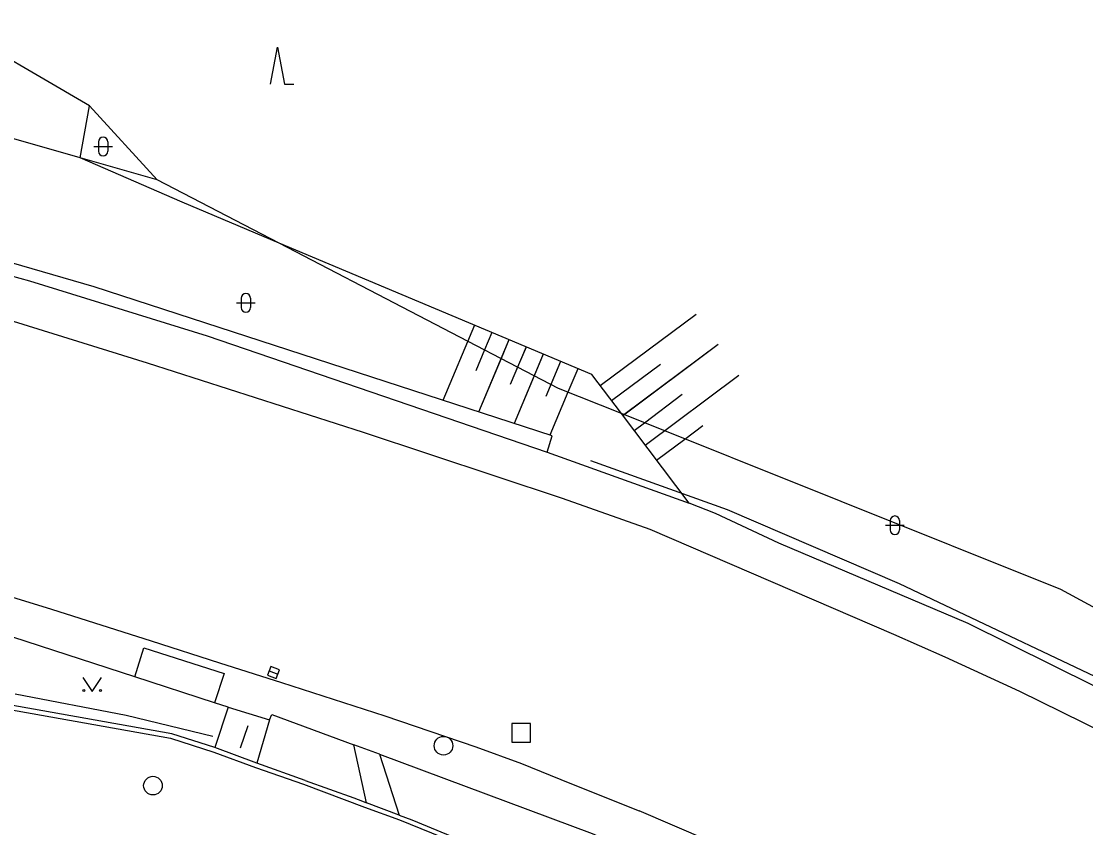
# Model space of a CAD drawing. Extents: x -595546 to -593986, y -1160845 to -1159202.
# Drawn here: x -594201.5 to -594144.4, y -1159415.1 to -1159371.9 of the extents above; entities that cross this region are included whole.
import ezdxf

# ---------------------------------------------------------------- set-up
doc = ezdxf.new("R2010")
doc.units = 0
for name, color, linetype in [('Level 26', 7, 'Continuous'), ('Level 27', 7, 'Continuous'), ('Level 36', 7, 'Continuous'), ('TM - chodniky - VP', 7, 'Continuous'), ('TM - horni hrana svahu', 7, 'Continuous'), ('TM - hranice MC - pomocna linie', 7, 'Continuous'), ('TM - komunikace - VP', 7, 'Continuous'), ('TM - letecke snimky - pomocna linie', 7, 'Continuous'), ('TM - rozhrani mezi zpev. plochami mezi sebou - VP', 7, 'Continuous'), ('TM - rozhrani ploch obecne - VN', 7, 'Continuous'), ('TM - rozhrani ploch obecne - VP', 7, 'Continuous'), ('TM - srafovani', 7, 'Continuous'), ('TM - svodidlo jednostranne - VP', 7, 'Continuous'), ('TM - zabradli - VP', 7, 'Continuous')]:
    doc.layers.add(name, color=color, linetype=linetype)

msp = doc.modelspace()

# ---------------------------------------------------------------- linework, layer by layer
at = {"layer": 'Level 26'}
msp.add_lwpolyline([(-594175.15, -1159410.51), (-594174.15, -1159410.51), (-594174.15, -1159409.51), (-594175.15, -1159409.51)], close=True, dxfattribs=at)
msp.add_lwpolyline([(-594175.15, -1159410.51), (-594174.15, -1159410.51), (-594174.15, -1159409.51), (-594175.15, -1159409.51)], close=True, dxfattribs=at)
at = {"layer": 'Level 27'}
msp.add_line((-594188.163, -1159406.681), (-594187.697, -1159406.859), dxfattribs=at)
msp.add_lwpolyline([(-594188.253, -1159406.914), (-594187.786, -1159407.093), (-594187.607, -1159406.626), (-594188.074, -1159406.447)], close=True, dxfattribs=at)
for centre in [(-594178.82, -1159410.7), (-594194.4, -1159412.84)]:
    msp.add_circle(centre, 0.5, dxfattribs=at)
at = {"layer": 'Level 36'}
for p, q in [((-594197.576, -1159378.586), (-594196.576, -1159378.586)), ((-594197.326, -1159378.336), (-594197.326, -1159378.836)), ((-594196.826, -1159378.336), (-594196.826, -1159378.836)), ((-594189.666, -1159386.716), (-594189.666, -1159387.216)), ((-594189.166, -1159386.716), (-594189.166, -1159387.216)), ((-594189.916, -1159386.966), (-594188.916, -1159386.966)), ((-594154.866, -1159398.636), (-594154.866, -1159399.136)), ((-594154.366, -1159398.636), (-594154.366, -1159399.136)), ((-594155.116, -1159398.886), (-594154.116, -1159398.886))]:
    msp.add_line(p, q, dxfattribs=at)
for points in [[(-594188.099, -1159375.248), (-594187.724, -1159373.248), (-594187.349, -1159375.248), (-594186.849, -1159375.248)], [(-594198.16, -1159407.04), (-594197.66, -1159407.79), (-594197.16, -1159407.04)]]:
    msp.add_lwpolyline(points, dxfattribs=at)
for centre in [(-594198.11, -1159407.74), (-594197.211, -1159407.74)]:
    msp.add_circle(centre, 0.05, dxfattribs=at)
for centre, start, end in [((-594197.076, -1159378.336), 0, 180), ((-594197.076, -1159378.836), 180, 0), ((-594189.416, -1159386.716), 0, 180), ((-594189.416, -1159387.216), 180, 0), ((-594154.616, -1159398.636), 0, 180), ((-594154.616, -1159399.136), 180, 0)]:
    msp.add_arc(centre, 0.25, start, end, dxfattribs=at)
at = {"layer": 'TM - chodniky - VP'}
for points in [[(-594220.08, -1159380.8), (-594208.29, -1159383.78), (-594201.02, -1159385.78), (-594191.49, -1159388.73), (-594173.26, -1159394.96)], [(-594173.26, -1159394.96), (-594165.65, -1159397.7)], [(-594130.33, -1159414.24), (-594150.68, -1159404.15), (-594160.83, -1159399.85), (-594164.23, -1159398.26), (-594165.65, -1159397.7)], [(-594195.38, -1159407.01), (-594201.91, -1159404.89)], [(-594191.1, -1159408.4), (-594195.38, -1159407.01)], [(-594190.36, -1159408.64), (-594191.1, -1159408.4)], [(-594190.36, -1159408.64), (-594191.08, -1159410.8)], [(-594188.15, -1159409.32), (-594188.83, -1159411.64)], [(-594188.15, -1159409.32), (-594188.03, -1159409.02), (-594183.62, -1159410.66)], [(-594182.94, -1159413.76), (-594183.62, -1159410.66)], [(-594182.25, -1159411.15), (-594170.85, -1159415.4), (-594162.06, -1159419.29)], [(-594182.25, -1159411.15), (-594181.2, -1159414.42)]]:
    msp.add_lwpolyline(points, dxfattribs=at)
at = {"layer": 'TM - horni hrana svahu'}
for points in [[(-594198.31, -1159379.18), (-594206.64, -1159376.81)], [(-594187.63, -1159383.76), (-594192.84, -1159381.57), (-594198.31, -1159379.18)], [(-594170.86, -1159390.81), (-594187.63, -1159383.76)], [(-594169.28, -1159392.9), (-594170.86, -1159390.81)], [(-594165.65, -1159397.7), (-594169.28, -1159392.9)]]:
    msp.add_lwpolyline(points, dxfattribs=at)
at = {"layer": 'TM - hranice MC - pomocna linie'}
for points in [[(-594187.63, -1159383.76), (-594194.17, -1159380.36)], [(-594169.28, -1159392.9), (-594172.65, -1159391.55), (-594187.63, -1159383.76)], [(-594145.71, -1159402.32), (-594169.28, -1159392.9)]]:
    msp.add_lwpolyline(points, dxfattribs=at)
at = {"layer": 'TM - komunikace - VP'}
for points in [[(-594204.71, -1159387.08), (-594201.89, -1159387.94), (-594194.71, -1159390.17)], [(-594194.71, -1159390.17), (-594183.12, -1159393.9), (-594172.46, -1159397.43)], [(-594191.08, -1159410.8), (-594193.39, -1159410.06), (-594203.94, -1159408.18), (-594221.69, -1159403.39), (-594244.17, -1159398.27), (-594260.41, -1159395.14), (-594277.46, -1159392.71)], [(-594172.46, -1159397.43), (-594167.75, -1159399.1), (-594154.69, -1159404.72), (-594151.94, -1159405.93)], [(-594215.27, -1159398.87), (-594209.94, -1159400.3), (-594208.2, -1159400.81), (-594199.84, -1159403.38), (-594194.5, -1159405.07), (-594190.84, -1159406.26), (-594187.51, -1159407.31), (-594181.97, -1159409.09)], [(-594151.94, -1159405.93), (-594147.94, -1159407.78), (-594136.56, -1159413.37)], [(-594181.97, -1159409.09), (-594177.08, -1159410.76), (-594174.63, -1159411.66), (-594172.04, -1159412.7), (-594168.32, -1159414.19)], [(-594188.83, -1159411.64), (-594191.08, -1159410.8)], [(-594186.24, -1159412.56), (-594188.83, -1159411.64)], [(-594186.24, -1159412.56), (-594183.62, -1159413.5), (-594183.16, -1159413.67), (-594182.94, -1159413.76)], [(-594181.2, -1159414.42), (-594182.94, -1159413.76)], [(-594181.2, -1159414.42), (-594180.51, -1159414.68), (-594177.11, -1159416.09), (-594174.03, -1159417.37), (-594170.76, -1159418.74), (-594167.49, -1159420.18), (-594164.25, -1159421.91)], [(-594164.62, -1159415.78), (-594168.32, -1159414.19)]]:
    msp.add_lwpolyline(points, dxfattribs=at)
at = {"layer": 'TM - letecke snimky - pomocna linie'}
msp.add_lwpolyline([(-594193.45, -1159410.3), (-594191.14, -1159411.04), (-594188.9, -1159411.87), (-594186.33, -1159412.77), (-594183.05, -1159414), (-594181.18, -1159414.68), (-594177.09, -1159416.34), (-594174.13, -1159417.57), (-594170.86, -1159418.93), (-594167.56, -1159420.4), (-594164.35, -1159422.14)], dxfattribs=at)
at = {"layer": 'TM - rozhrani mezi zpev. plochami mezi sebou - VP'}
for points in [[(-594190.36, -1159408.64), (-594188.15, -1159409.32)], [(-594182.25, -1159411.15), (-594183.62, -1159410.66)]]:
    msp.add_lwpolyline(points, dxfattribs=at)
at = {"layer": 'TM - rozhrani ploch obecne - VN'}
msp.add_lwpolyline([(-594195.38, -1159407.01), (-594194.89, -1159405.46), (-594190.58, -1159406.83), (-594191.1, -1159408.4)], dxfattribs=at)
at = {"layer": 'TM - rozhrani ploch obecne - VP'}
for points in [[(-594197.8, -1159376.4), (-594205.59, -1159371.87)], [(-594197.8, -1159376.4), (-594205.59, -1159371.87)], [(-594198.31, -1159379.18), (-594197.8, -1159376.4)], [(-594198.31, -1159379.18), (-594197.8, -1159376.4)], [(-594194.17, -1159380.36), (-594197.8, -1159376.4)], [(-594194.17, -1159380.36), (-594197.8, -1159376.4)], [(-594194.17, -1159380.36), (-594198.31, -1159379.18)], [(-594197.56, -1159386.11), (-594209.21, -1159382.72)], [(-594173, -1159394.09), (-594197.56, -1159386.11)], [(-594277.51, -1159393.03), (-594260.45, -1159395.39), (-594244.22, -1159398.52), (-594221.75, -1159403.63), (-594204, -1159408.42), (-594193.45, -1159410.3)], [(-594173.26, -1159394.96), (-594173, -1159394.09)], [(-594107.65, -1159422.69), (-594129.66, -1159411.03), (-594145.71, -1159402.32)]]:
    msp.add_lwpolyline(points, dxfattribs=at)
at = {"layer": 'TM - srafovani'}
for points in [[(-594170.41, -1159391.4), (-594165.27, -1159387.56)], [(-594177.16, -1159388.16), (-594178.85, -1159392.2)], [(-594177.16, -1159388.16), (-594178.85, -1159392.2)], [(-594176.23, -1159388.55), (-594176.62, -1159389.48), (-594177.09, -1159390.6)], [(-594175.31, -1159388.94), (-594176.94, -1159392.82)], [(-594175.31, -1159388.94), (-594176.94, -1159392.82)], [(-594175.31, -1159388.94), (-594175.73, -1159389.95), (-594176.94, -1159392.82)], [(-594174.39, -1159389.32), (-594175.24, -1159391.34)], [(-594174.39, -1159389.32), (-594175.24, -1159391.34)], [(-594174.39, -1159389.33), (-594174.85, -1159390.41), (-594175.24, -1159391.34)], [(-594169.22, -1159393.01), (-594164.09, -1159389.17)], [(-594169.22, -1159393.01), (-594164.09, -1159389.17)], [(-594169.22, -1159393.01), (-594169.15, -1159392.95), (-594164.09, -1159389.17)], [(-594173.47, -1159389.71), (-594175.03, -1159393.43)], [(-594173.47, -1159389.71), (-594175.03, -1159393.43)], [(-594173.47, -1159389.71), (-594173.96, -1159390.87), (-594175.03, -1159393.43)], [(-594172.55, -1159390.1), (-594173.34, -1159391.98)], [(-594172.55, -1159390.1), (-594173.34, -1159391.98)], [(-594172.55, -1159390.1), (-594173.07, -1159391.33), (-594173.34, -1159391.98)], [(-594171.62, -1159390.49), (-594172.15, -1159391.75), (-594173.12, -1159394.05)], [(-594169.82, -1159392.2), (-594167.19, -1159390.24)], [(-594169.82, -1159392.2), (-594167.19, -1159390.24)], [(-594169.81, -1159392.19), (-594167.19, -1159390.24)], [(-594168, -1159394.59), (-594162.98, -1159390.84)], [(-594168.6, -1159393.8), (-594168.05, -1159393.39), (-594166.02, -1159391.86)], [(-594167.4, -1159395.39), (-594165.88, -1159394.26), (-594164.91, -1159393.53)]]:
    msp.add_lwpolyline(points, dxfattribs=at)
at = {"layer": 'TM - svodidlo jednostranne - VP'}
msp.add_lwpolyline([(-594201.78, -1159407.92), (-594195.83, -1159409.06), (-594191.18, -1159410.18)], dxfattribs=at)
at = {"layer": 'TM - zabradli - VP'}
for points in [[(-594170.93, -1159395.42), (-594163.61, -1159398.04), (-594154.38, -1159402), (-594140.74, -1159408.47), (-594131.56, -1159413.13), (-594116.23, -1159421.63), (-594105.37, -1159427.63)], [(-594189.7, -1159410.81), (-594189.3, -1159409.61)]]:
    msp.add_lwpolyline(points, dxfattribs=at)

doc.saveas('drawing.dxf')
